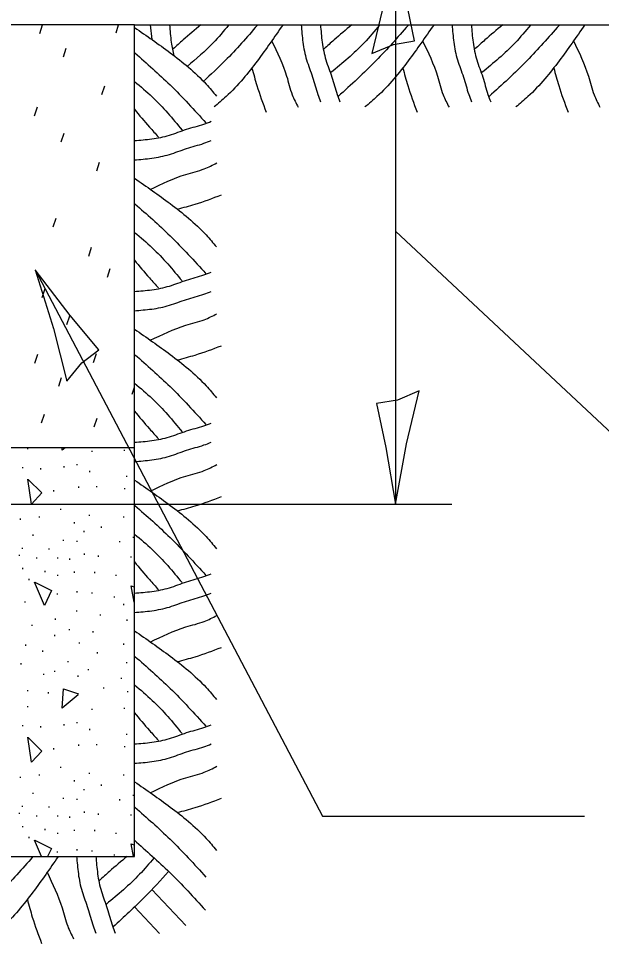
# Model space of a CAD drawing. Extents: x 2133490 to 2172050, y 2138301 to 2145980.
# Drawn here: x 2145657.9 to 2145709.4, y 2139128.2 to 2139209.9 of the extents above; entities that cross this region are included whole.
import ezdxf

# ---------------------------------------------------------------- set-up
doc = ezdxf.new("R2010")
doc.units = 0
for name, color, linetype in [('Design_PR_Roadway Dimensions', 7, 'Continuous'), ('Level 23', 7, 'Continuous'), ('XSC_Exist Ground', 7, 'Continuous'), ('XSC_Subbase1', 7, 'Continuous'), ('XSC_Subbase2', 7, 'Continuous')]:
    doc.layers.add(name, color=color, linetype=linetype)

msp = doc.modelspace()

# ---------------------------------------------------------------- linework, layer by layer
at = {"layer": 'Design_PR_Roadway Dimensions'}
for p, q in [((2145691.203, 2139216.785), (2145691.203, 2139167.005)), ((2145691.203, 2139191.101), (2145720.178, 2139163.952)), ((2145659.403, 2139187.686), (2145684.743, 2139139.452)), ((2145651.135, 2139167.005), (2145696.181, 2139167.005)), ((2145684.743, 2139139.452), (2145707.871, 2139139.452))]:
    msp.add_line(p, q, dxfattribs=at)
at = {"layer": 'Level 23'}
for points in [[(2145689.111, 2139206.787), (2145691.033, 2139207.601), (2145692.875, 2139207.915), (2145692.069, 2139211.785), (2145691.203, 2139216.785), (2145690.233, 2139211.451)], [(2145662.201, 2139177.862), (2145663.524, 2139179.476), (2145665.008, 2139180.611), (2145662.495, 2139183.662), (2145659.403, 2139187.686), (2145661.025, 2139182.513)], [(2145693.295, 2139177.003), (2145691.373, 2139176.189), (2145689.531, 2139175.875), (2145690.337, 2139172.005), (2145691.203, 2139167.005), (2145692.173, 2139172.339)]]:
    msp.add_lwpolyline(points, close=True, dxfattribs=at)
at = {"layer": 'XSC_Exist Ground'}
for p, q in [((2145668.152, 2139135.892), (2145668.152, 2139209.318)), ((2145668.152, 2139209.318), (2145788.122, 2139209.318)), ((2145668.152, 2139135.892), (2145668.152, 2139209.318)), ((2145668.152, 2139209.318), (2145788.122, 2139209.318)), ((2145669.556, 2139209.318), (2145669.678, 2139208.016)), ((2145618.372, 2139135.892), (2145668.152, 2139135.892)), ((2145618.372, 2139135.892), (2145668.152, 2139135.892)), ((2145669.683, 2139132.975), (2145672.692, 2139129.797)), ((2145668.155, 2139131.442), (2145670.382, 2139129.087))]:
    msp.add_line(p, q, dxfattribs=at)
for points in [[(2145668.167, 2139209.094), (2145671.318, 2139206.854), (2145672.916, 2139205.584), (2145674.484, 2139204.091), (2145675.395, 2139203.031)], [(2145671.258, 2139209.318), (2145671.408, 2139207.78), (2145671.634, 2139206.582)], [(2145674.021, 2139209.318), (2145672.453, 2139207.989), (2145671.572, 2139207.197)], [(2145676.47, 2139209.303), (2145675.111, 2139207.735), (2145672.799, 2139205.659)], [(2145678.994, 2139209.273), (2145676.172, 2139206.167), (2145674.228, 2139204.325)], [(2145681.249, 2139209.303), (2145679.009, 2139206.152), (2145677.74, 2139204.554), (2145676.246, 2139202.986), (2145675.186, 2139202.075)], [(2145682.877, 2139209.318), (2145683.026, 2139207.78), (2145683.355, 2139206.226), (2145683.878, 2139204.718), (2145684.34, 2139203.18), (2145684.579, 2139202.538)], [(2145684.579, 2139209.318), (2145684.729, 2139207.78), (2145685.057, 2139206.226), (2145685.58, 2139204.718), (2145686.043, 2139203.18), (2145686.282, 2139202.538)], [(2145687.342, 2139209.318), (2145685.774, 2139207.989), (2145684.893, 2139207.197)], [(2145689.791, 2139209.303), (2145688.432, 2139207.735), (2145685.505, 2139205.106)], [(2145692.315, 2139209.273), (2145689.493, 2139206.167), (2145686.147, 2139203.001)], [(2145694.57, 2139209.303), (2145692.33, 2139206.152), (2145691.061, 2139204.554), (2145689.567, 2139202.986), (2145688.507, 2139202.075)], [(2145696.198, 2139209.318), (2145696.347, 2139207.78), (2145696.676, 2139206.226), (2145697.199, 2139204.718), (2145697.662, 2139203.18), (2145697.901, 2139202.538)], [(2145697.901, 2139209.318), (2145698.05, 2139207.78), (2145698.378, 2139206.226), (2145698.901, 2139204.718), (2145699.364, 2139203.18), (2145699.603, 2139202.538)], [(2145700.663, 2139209.318), (2145699.095, 2139207.989), (2145698.214, 2139207.197)], [(2145703.113, 2139209.303), (2145701.754, 2139207.735), (2145698.826, 2139205.106)], [(2145705.636, 2139209.273), (2145702.814, 2139206.167), (2145699.469, 2139203.001)], [(2145707.891, 2139209.303), (2145705.651, 2139206.152), (2145704.382, 2139204.554), (2145702.888, 2139202.986), (2145701.828, 2139202.075)], [(2145680.263, 2139207.914), (2145681.593, 2139204.778), (2145682.085, 2139203.15), (2145682.608, 2139202.045)], [(2145693.585, 2139207.914), (2145694.914, 2139204.778), (2145695.407, 2139203.15), (2145695.929, 2139202.045)], [(2145706.906, 2139207.914), (2145708.235, 2139204.778), (2145708.728, 2139203.15), (2145709.25, 2139202.045)], [(2145668.197, 2139206.839), (2145671.303, 2139204.016), (2145674.469, 2139200.671)], [(2145678.531, 2139205.51), (2145678.964, 2139203.956), (2145679.786, 2139201.627)], [(2145691.852, 2139205.51), (2145692.285, 2139203.956), (2145693.107, 2139201.627)], [(2145705.173, 2139205.51), (2145705.606, 2139203.956), (2145706.428, 2139201.627)], [(2145668.167, 2139204.315), (2145669.735, 2139202.956), (2145672.363, 2139200.029)], [(2145668.152, 2139201.866), (2145669.481, 2139200.298), (2145670.273, 2139199.416)], [(2145668.152, 2139199.103), (2145669.69, 2139199.252), (2145671.243, 2139199.581), (2145672.752, 2139200.103), (2145674.29, 2139200.566), (2145674.932, 2139200.805)], [(2145668.152, 2139197.4), (2145669.69, 2139197.55), (2145671.243, 2139197.878), (2145672.752, 2139198.401), (2145674.29, 2139198.864), (2145674.932, 2139199.103)], [(2145669.556, 2139194.787), (2145672.692, 2139196.116), (2145674.32, 2139196.609), (2145675.425, 2139197.132)], [(2145668.167, 2139195.773), (2145671.318, 2139193.533), (2145672.916, 2139192.263), (2145674.484, 2139190.77), (2145675.395, 2139189.709)], [(2145671.96, 2139193.055), (2145673.513, 2139193.488), (2145675.843, 2139194.309)], [(2145668.197, 2139193.518), (2145671.303, 2139190.695), (2145674.469, 2139187.35)], [(2145668.167, 2139190.994), (2145669.735, 2139189.635), (2145672.363, 2139186.708)], [(2145668.152, 2139188.545), (2145669.481, 2139186.976), (2145670.273, 2139186.095)], [(2145668.152, 2139185.782), (2145669.69, 2139185.931), (2145671.243, 2139186.26), (2145672.752, 2139186.782), (2145674.29, 2139187.245), (2145674.932, 2139187.484)], [(2145668.152, 2139184.079), (2145669.69, 2139184.229), (2145671.243, 2139184.557), (2145672.752, 2139185.08), (2145674.29, 2139185.543), (2145674.932, 2139185.782)], [(2145669.556, 2139181.466), (2145672.692, 2139182.795), (2145674.32, 2139183.288), (2145675.425, 2139183.81)], [(2145668.167, 2139182.451), (2145671.318, 2139180.211), (2145672.916, 2139178.942), (2145674.484, 2139177.449), (2145675.395, 2139176.388)], [(2145671.96, 2139179.733), (2145673.513, 2139180.167), (2145675.843, 2139180.988)], [(2145668.197, 2139180.196), (2145671.303, 2139177.374), (2145674.469, 2139174.029)], [(2145668.167, 2139177.673), (2145669.735, 2139176.314), (2145672.363, 2139173.387)], [(2145668.152, 2139175.223), (2145669.481, 2139173.655), (2145670.273, 2139172.774)], [(2145668.152, 2139172.461), (2145669.69, 2139172.61), (2145671.243, 2139172.939), (2145672.752, 2139173.461), (2145674.29, 2139173.924), (2145674.932, 2139174.163)], [(2145668.152, 2139170.758), (2145669.69, 2139170.907), (2145671.243, 2139171.236), (2145672.752, 2139171.759), (2145674.29, 2139172.222), (2145674.932, 2139172.461)], [(2145669.556, 2139168.145), (2145672.692, 2139169.474), (2145674.32, 2139169.967), (2145675.425, 2139170.489)], [(2145668.167, 2139169.13), (2145671.318, 2139166.89), (2145672.916, 2139165.621), (2145674.484, 2139164.127), (2145675.395, 2139163.067)], [(2145671.96, 2139166.412), (2145673.513, 2139166.845), (2145675.843, 2139167.667)], [(2145668.197, 2139166.875), (2145671.303, 2139164.053), (2145674.469, 2139160.708)], [(2145668.167, 2139164.351), (2145669.735, 2139162.992), (2145672.363, 2139160.065)], [(2145668.152, 2139161.902), (2145669.481, 2139160.334), (2145670.273, 2139159.453)], [(2145668.152, 2139159.14), (2145669.69, 2139159.289), (2145671.243, 2139159.617), (2145672.752, 2139160.14), (2145674.29, 2139160.603), (2145674.932, 2139160.842)], [(2145668.152, 2139157.437), (2145669.69, 2139157.586), (2145671.243, 2139157.915), (2145672.752, 2139158.438), (2145674.29, 2139158.901), (2145674.932, 2139159.14)], [(2145669.556, 2139154.824), (2145672.692, 2139156.153), (2145674.32, 2139156.646), (2145675.425, 2139157.168)], [(2145668.167, 2139155.809), (2145671.318, 2139153.569), (2145672.916, 2139152.3), (2145674.484, 2139150.806), (2145675.395, 2139149.746)], [(2145671.96, 2139153.091), (2145673.513, 2139153.524), (2145675.843, 2139154.346)], [(2145668.197, 2139153.554), (2145671.303, 2139150.732), (2145674.469, 2139147.386)], [(2145668.167, 2139151.03), (2145669.735, 2139149.671), (2145672.363, 2139146.744)], [(2145668.152, 2139148.581), (2145669.481, 2139147.013), (2145670.273, 2139146.132)], [(2145668.152, 2139145.818), (2145669.69, 2139145.968), (2145671.243, 2139146.296), (2145672.752, 2139146.819), (2145674.29, 2139147.282), (2145674.932, 2139147.521)], [(2145668.152, 2139144.116), (2145669.69, 2139144.265), (2145671.243, 2139144.594), (2145672.752, 2139145.116), (2145674.29, 2139145.579), (2145674.932, 2139145.818)], [(2145669.556, 2139141.502), (2145672.692, 2139142.832), (2145674.32, 2139143.324), (2145675.425, 2139143.847)], [(2145668.167, 2139142.488), (2145671.318, 2139140.248), (2145672.916, 2139138.979), (2145674.484, 2139137.485), (2145675.395, 2139136.425)], [(2145671.96, 2139139.77), (2145673.513, 2139140.203), (2145675.843, 2139141.025)], [(2145668.197, 2139140.233), (2145671.303, 2139137.411), (2145674.469, 2139134.065)], [(2145668.152, 2139137.311), (2145671.258, 2139134.488), (2145674.424, 2139131.143)], [(2145661.427, 2139135.877), (2145659.187, 2139132.726), (2145657.917, 2139131.128), (2145656.424, 2139129.56), (2145655.364, 2139128.649)], [(2145663.055, 2139135.892), (2145663.204, 2139134.354), (2145663.532, 2139132.801), (2145664.055, 2139131.293), (2145664.518, 2139129.754), (2145664.757, 2139129.112)], [(2145664.757, 2139135.892), (2145664.906, 2139134.354), (2145665.235, 2139132.801), (2145665.758, 2139131.293), (2145666.221, 2139129.754), (2145666.459, 2139129.112)], [(2145667.52, 2139135.892), (2145665.952, 2139134.563), (2145665.071, 2139133.772)], [(2145659.172, 2139135.847), (2145656.349, 2139132.741), (2145653.004, 2139129.575)], [(2145669.869, 2139135.748), (2145668.61, 2139134.309), (2145665.683, 2139131.681)], [(2145660.441, 2139134.488), (2145661.77, 2139131.352), (2145662.263, 2139129.724), (2145662.786, 2139128.619)], [(2145671.169, 2139134.553), (2145669.075, 2139132.316), (2145666.28, 2139129.67)], [(2145658.709, 2139132.084), (2145659.142, 2139130.531), (2145659.963, 2139128.201)]]:
    msp.add_spline(points, degree=3, dxfattribs=at)
at = {"layer": 'XSC_Subbase1'}
for p, q in [((2145668.152, 2139209.318), (2145618.372, 2139209.318)), ((2145659.796, 2139208.551), (2145660.045, 2139209.318)), ((2145666.529, 2139208.611), (2145666.758, 2139209.318)), ((2145661.89, 2139206.495), (2145662.139, 2139207.277)), ((2145665.282, 2139203.165), (2145665.539, 2139203.942)), ((2145659.348, 2139201.293), (2145659.597, 2139202.075)), ((2145661.698, 2139198.986), (2145661.952, 2139199.762)), ((2145664.829, 2139196.425), (2145665.081, 2139197.204)), ((2145660.991, 2139191.474), (2145661.25, 2139192.251)), ((2145664.125, 2139188.91), (2145664.374, 2139189.689)), ((2145665.778, 2139187.031), (2145666.026, 2139187.808)), ((2145660.018, 2139185.252), (2145660.269, 2139186.031)), ((2145662.196, 2139182.857), (2145662.445, 2139183.636)), ((2145659.373, 2139179.462), (2145659.63, 2139180.246)), ((2145664.55, 2139179.514), (2145664.809, 2139180.294)), ((2145661.469, 2139177.411), (2145661.723, 2139178.195)), ((2145667.948, 2139176.697), (2145668.152, 2139177.332)), ((2145659.961, 2139174.178), (2145660.212, 2139174.957)), ((2145664.613, 2139173.82), (2145664.864, 2139174.599))]:
    msp.add_line(p, q, dxfattribs=at)
at = {"layer": 'XSC_Subbase2'}
for p, q in [((2145668.152, 2139171.983), (2145618.372, 2139171.983)), ((2145658.714, 2139171.948), (2145658.714, 2139171.848)), ((2145664.406, 2139171.711), (2145664.406, 2139171.612)), ((2145667.253, 2139171.796), (2145667.253, 2139171.697)), ((2145658.286, 2139170.278), (2145658.286, 2139170.178)), ((2145659.869, 2139170.171), (2145659.869, 2139170.071)), ((2145661.925, 2139170.342), (2145661.925, 2139170.243)), ((2145663.079, 2139170.534), (2145663.079, 2139170.435)), ((2145664.192, 2139169.934), (2145664.192, 2139169.835)), ((2145667.445, 2139169.506), (2145667.445, 2139169.407)), ((2145663.206, 2139168.543), (2145663.206, 2139168.443)), ((2145664.812, 2139168.588), (2145664.812, 2139168.488)), ((2145661.024, 2139168.222), (2145661.024, 2139168.122)), ((2145667.273, 2139168.416), (2145667.273, 2139168.316)), ((2145661.623, 2139166.597), (2145661.623, 2139166.497)), ((2145658.072, 2139165.718), (2145658.072, 2139165.618)), ((2145659.739, 2139165.912), (2145659.739, 2139165.813)), ((2145662.823, 2139165.397), (2145662.823, 2139165.297)), ((2145664.15, 2139166.061), (2145664.15, 2139165.962)), ((2145667.189, 2139165.912), (2145667.189, 2139165.813)), ((2145663.679, 2139164.628), (2145663.679, 2139164.528)), ((2145665.22, 2139165.014), (2145665.22, 2139164.914)), ((2145659.184, 2139164.307), (2145659.184, 2139164.207)), ((2145661.86, 2139163.856), (2145661.86, 2139163.757)), ((2145663.079, 2139163.772), (2145663.079, 2139163.672)), ((2145666.825, 2139163.729), (2145666.825, 2139163.63)), ((2145668.045, 2139164.113), (2145668.045, 2139164.013)), ((2145658.243, 2139163.149), (2145658.243, 2139163.05)), ((2145660.595, 2139163.087), (2145660.595, 2139162.987)), ((2145657.984, 2139162.537), (2145657.984, 2139162.437)), ((2145659.505, 2139162.301), (2145659.505, 2139162.201)), ((2145661.367, 2139162.301), (2145661.367, 2139162.201)), ((2145662.437, 2139162.194), (2145662.437, 2139162.094)), ((2145663.722, 2139162.637), (2145663.722, 2139162.537)), ((2145664.964, 2139162.452), (2145664.964, 2139162.353)), ((2145667.851, 2139162.388), (2145667.851, 2139162.288)), ((2145658.286, 2139161.36), (2145658.286, 2139161.26)), ((2145658.841, 2139160.396), (2145658.841, 2139160.297)), ((2145660.254, 2139161.103), (2145660.254, 2139161.004)), ((2145661.367, 2139160.76), (2145661.367, 2139160.66)), ((2145662.843, 2139161.039), (2145662.843, 2139160.939)), ((2145664.62, 2139161.016), (2145664.62, 2139160.917)), ((2145666.504, 2139160.76), (2145666.504, 2139160.66)), ((2145661.325, 2139159.112), (2145661.325, 2139159.013)), ((2145663.079, 2139159.306), (2145663.079, 2139159.207)), ((2145664.406, 2139159.199), (2145664.406, 2139159.1)), ((2145666.375, 2139158.856), (2145666.375, 2139158.756)), ((2145658.477, 2139158.405), (2145658.477, 2139158.306)), ((2145667.189, 2139158.191), (2145667.189, 2139158.092)), ((2145663.037, 2139157.614), (2145663.037, 2139157.514)), ((2145665.133, 2139157.25), (2145665.133, 2139157.151)), ((2145659.097, 2139156.352), (2145659.097, 2139156.252)), ((2145661.153, 2139156.887), (2145661.153, 2139156.787)), ((2145667.487, 2139156.8), (2145667.487, 2139156.7)), ((2145662.395, 2139155.966), (2145662.395, 2139155.866)), ((2145664.491, 2139155.774), (2145664.491, 2139155.675)), ((2145661.088, 2139155.453), (2145661.088, 2139155.354)), ((2145663.271, 2139154.789), (2145663.271, 2139154.689)), ((2145667.189, 2139154.682), (2145667.189, 2139154.582)), ((2145658.542, 2139154.597), (2145658.542, 2139154.498)), ((2145660.04, 2139154.062), (2145660.04, 2139153.962)), ((2145664.876, 2139153.913), (2145664.876, 2139153.813)), ((2145662.266, 2139153.141), (2145662.266, 2139153.041)), ((2145667.445, 2139153.056), (2145667.445, 2139152.957)), ((2145658.136, 2139152.949), (2145658.136, 2139152.85)), ((2145661.111, 2139152.285), (2145661.111, 2139152.185)), ((2145664.063, 2139152.434), (2145664.063, 2139152.335)), ((2145660.125, 2139152.028), (2145660.125, 2139151.929)), ((2145663.164, 2139151.857), (2145663.164, 2139151.757)), ((2145666.975, 2139151.665), (2145666.975, 2139151.565)), ((2145658.714, 2139150.572), (2145658.714, 2139150.473)), ((2145665.412, 2139150.809), (2145665.412, 2139150.709)), ((2145660.553, 2139150.381), (2145660.553, 2139150.281)), ((2145667.53, 2139150.488), (2145667.53, 2139150.388)), ((2145658.714, 2139149.161), (2145658.714, 2139149.062)), ((2145667.253, 2139149.012), (2145667.253, 2139148.912)), ((2145664.406, 2139148.925), (2145664.406, 2139148.825)), ((2145658.286, 2139147.491), (2145658.286, 2139147.391)), ((2145659.869, 2139147.384), (2145659.869, 2139147.284)), ((2145661.925, 2139147.556), (2145661.925, 2139147.456)), ((2145663.079, 2139147.747), (2145663.079, 2139147.648)), ((2145664.192, 2139147.147), (2145664.192, 2139147.048)), ((2145667.445, 2139146.719), (2145667.445, 2139146.62)), ((2145663.206, 2139145.759), (2145663.206, 2139145.659)), ((2145664.812, 2139145.801), (2145664.812, 2139145.701)), ((2145661.024, 2139145.438), (2145661.024, 2139145.338)), ((2145667.273, 2139145.629), (2145667.273, 2139145.53)), ((2145661.623, 2139143.81), (2145661.623, 2139143.71)), ((2145664.15, 2139143.275), (2145664.15, 2139143.175)), ((2145658.072, 2139142.931), (2145658.072, 2139142.832)), ((2145659.739, 2139143.125), (2145659.739, 2139143.026)), ((2145662.823, 2139142.61), (2145662.823, 2139142.51)), ((2145667.189, 2139143.125), (2145667.189, 2139143.026)), ((2145663.679, 2139141.841), (2145663.679, 2139141.741)), ((2145665.22, 2139142.227), (2145665.22, 2139142.127)), ((2145659.184, 2139141.52), (2145659.184, 2139141.42)), ((2145661.86, 2139141.069), (2145661.86, 2139140.97)), ((2145663.079, 2139140.985), (2145663.079, 2139140.885)), ((2145666.825, 2139140.942), (2145666.825, 2139140.843)), ((2145668.045, 2139141.328), (2145668.045, 2139141.229)), ((2145658.243, 2139140.365), (2145658.243, 2139140.265)), ((2145660.595, 2139140.3), (2145660.595, 2139140.201)), ((2145657.984, 2139139.75), (2145657.984, 2139139.651)), ((2145659.505, 2139139.516), (2145659.505, 2139139.417)), ((2145661.367, 2139139.516), (2145661.367, 2139139.417)), ((2145662.437, 2139139.409), (2145662.437, 2139139.31)), ((2145663.722, 2139139.85), (2145663.722, 2139139.75)), ((2145664.964, 2139139.666), (2145664.964, 2139139.566)), ((2145667.851, 2139139.601), (2145667.851, 2139139.501)), ((2145658.286, 2139138.573), (2145658.286, 2139138.473)), ((2145660.254, 2139138.317), (2145660.254, 2139138.217)), ((2145658.841, 2139137.61), (2145658.841, 2139137.51)), ((2145661.367, 2139137.973), (2145661.367, 2139137.873)), ((2145662.843, 2139138.252), (2145662.843, 2139138.152)), ((2145664.62, 2139138.232), (2145664.62, 2139138.132)), ((2145666.504, 2139137.973), (2145666.504, 2139137.873)), ((2145661.325, 2139136.325), (2145661.325, 2139136.226)), ((2145663.079, 2139136.519), (2145663.079, 2139136.42)), ((2145664.406, 2139136.412), (2145664.406, 2139136.313)), ((2145666.375, 2139136.069), (2145666.375, 2139135.969))]:
    msp.add_line(p, q, dxfattribs=at)
for points in [[(2145662.029, 2139171.983), (2145661.773, 2139171.771), (2145661.788, 2139171.983)], [(2145658.783, 2139169.18), (2145659.978, 2139167.983), (2145659.057, 2139166.985), (2145658.734, 2139169.2)], [(2145659.356, 2139160.103), (2145660.827, 2139159.378), (2145660.205, 2139158.059), (2145659.326, 2139160.118)], [(2145668.152, 2139158.346), (2145668.13, 2139158.333), (2145667.853, 2139159.792)], [(2145667.906, 2139159.779), (2145668.152, 2139159.66)], [(2145663.194, 2139150.157), (2145661.773, 2139148.984), (2145661.9, 2139150.679), (2145663.219, 2139150.256)], [(2145658.783, 2139146.393), (2145659.978, 2139145.196), (2145659.057, 2139144.201), (2145658.734, 2139146.416)], [(2145659.941, 2139135.892), (2145659.326, 2139137.331)], [(2145659.356, 2139137.316), (2145660.827, 2139136.594), (2145660.496, 2139135.892)], [(2145668.065, 2139135.892), (2145667.853, 2139137.005)], [(2145667.906, 2139136.992), (2145668.152, 2139136.873)]]:
    msp.add_lwpolyline(points, dxfattribs=at)

doc.saveas('drawing.dxf')
